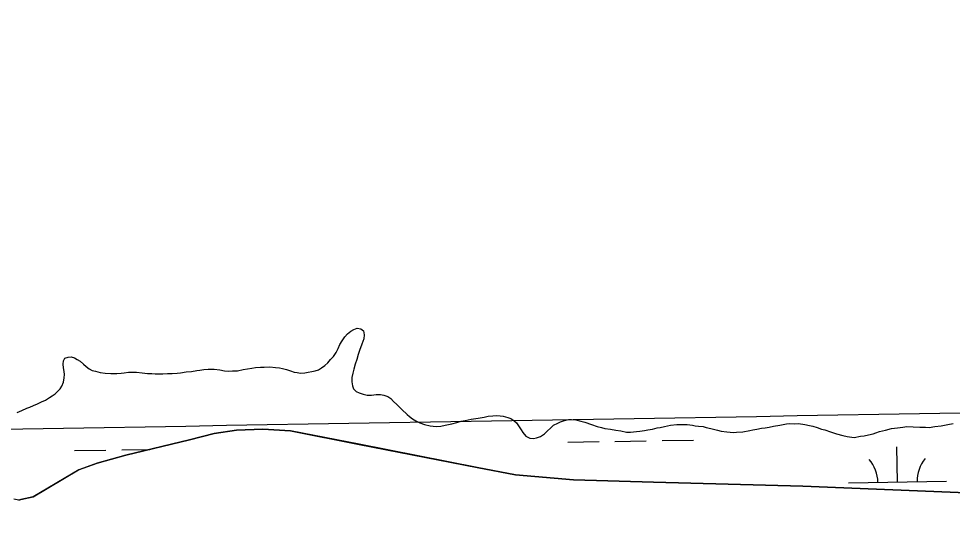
# Model space of a CAD drawing. Extents: x 3887375 to 3925618, y 296674 to 322633.
# Drawn here: x 3899114 to 3900064, y 314259 to 314773 of the extents above; entities that cross this region are included whole.
import ezdxf

# ---------------------------------------------------------------- set-up
doc = ezdxf.new("R2010")
doc.units = 0
for name, color, linetype in [('V-GRID-MAJR', 7, 'Continuous'), ('V-TOPO-SHOR', 7, 'Continuous'), ('V-WETL-SWMP', 7, 'Continuous')]:
    doc.layers.add(name, color=color, linetype=linetype)

msp = doc.modelspace()

# ---------------------------------------------------------------- linework, layer by layer
at = {"layer": 'V-GRID-MAJR'}
msp.add_spline([(3891444.7, 314225.88), (3896753.86, 314315.07), (3902063.01, 314405.04), (3907372.14, 314495.79), (3912681.27, 314587.3), (3917990.38, 314679.59), (3923299.47, 314772.65)], degree=3, dxfattribs=at)
at = {"layer": 'V-TOPO-SHOR'}
for points in [[(3899355.07, 314417.25), (3899360.16, 314417.78), (3899363.63, 314417.9), (3899369.4, 314417.94), (3899375.16, 314417.52), (3899379.31, 314417.16), (3899382.52, 314416.36), (3899386.41, 314415.31), (3899390.52, 314414.02), (3899394.18, 314412.75), (3899397.39, 314412.18), (3899400.6, 314411.62), (3899405, 314411.94), (3899408.48, 314412.52), (3899412.2, 314413.32), (3899415.69, 314413.9), (3899418.95, 314414.95), (3899422.25, 314416.92), (3899425.57, 314419.58), (3899428.42, 314422.03), (3899431.3, 314425.4), (3899434.41, 314428.76), (3899437.07, 314432.6), (3899439.06, 314436.92), (3899440.8, 314440.79), (3899443.01, 314444.65), (3899445.67, 314448.48), (3899448.54, 314451.62), (3899451.87, 314454.52), (3899455.16, 314456.26), (3899458.44, 314457.54), (3899462.11, 314456.96), (3899464.81, 314454.79), (3899465.6, 314450.61), (3899465, 314446.47), (3899462.98, 314441.23), (3899460.92, 314434.6), (3899459.41, 314430.72), (3899458.09, 314425.68), (3899456.31, 314420.66), (3899455, 314415.85), (3899453.94, 314411.5), (3899453.1, 314407.14), (3899452.96, 314402.76), (3899453.52, 314398.59), (3899454.58, 314395.78), (3899457.26, 314392.92), (3899460.45, 314391.66), (3899464.34, 314390.38), (3899468.69, 314389.32), (3899473.07, 314389.18), (3899477.71, 314389.95), (3899482.1, 314390.04), (3899485.54, 314389.23), (3899489.43, 314387.95), (3899492.59, 314385.77), (3899495.27, 314382.91), (3899498.63, 314379.8), (3899501.31, 314376.95), (3899504, 314374.55), (3899509.15, 314369.53), (3899511.62, 314367.61), (3899514.78, 314365.19), (3899517.95, 314363.24), (3899522.27, 314361.03), (3899526.83, 314359.49), (3899532.79, 314357.91), (3899538.77, 314357.26), (3899543.63, 314357.79), (3899548.05, 314358.57), (3899554.56, 314359.98), (3899559.92, 314361.42), (3899564.11, 314362.67), (3899568.29, 314363.46), (3899571.32, 314364.28), (3899574.34, 314364.88), (3899581.53, 314365.8), (3899587.57, 314366.99), (3899591.75, 314367.78), (3899596.39, 314368.32), (3899600.55, 314368.41), (3899603.78, 314368.31), (3899607, 314367.74), (3899611.57, 314366.44), (3899614.77, 314365.41), (3899617.94, 314363.46), (3899620.4, 314361.07), (3899623.27, 314357.05), (3899625.25, 314353.99), (3899627.01, 314351.16), (3899630.12, 314347.36), (3899634.22, 314345.62), (3899637.66, 314345.04), (3899640.91, 314345.63), (3899644.89, 314347.12), (3899648.91, 314349.99), (3899652.23, 314352.88), (3899655.09, 314355.56), (3899658.19, 314358.69), (3899662.42, 314360.86), (3899665.46, 314362.15)], [(3899112.52, 314371.55), (3899117.21, 314373.71), (3899122.35, 314375.85), (3899125.4, 314377.14), (3899129.15, 314378.86), (3899133.13, 314380.58), (3899137.12, 314382.53), (3899141.1, 314384.25), (3899145.34, 314386.88), (3899147.93, 314388.41), (3899151.23, 314390.62), (3899153.62, 314392.85), (3899156.25, 314395.77), (3899157.95, 314398.25), (3899159.47, 314402.36), (3899160.31, 314406.95), (3899160.64, 314410.17), (3899160.29, 314413.41), (3899159.48, 314417.13), (3899159.14, 314420.84), (3899159.71, 314424.05), (3899160.95, 314426.79), (3899164.23, 314428.07), (3899167.24, 314428.43), (3899170.89, 314427.16), (3899173.61, 314425.45), (3899176.55, 314423.74), (3899179.93, 314420.86), (3899182.62, 314418.46), (3899185.54, 314416.06), (3899188.72, 314414.34), (3899192.16, 314413.53), (3899196.74, 314412.46), (3899201.79, 314411.6), (3899207.78, 314411.18), (3899213.79, 314411.22), (3899218.19, 314411.77), (3899221.2, 314411.9), (3899225.61, 314412.68), (3899230.46, 314412.75), (3899233.92, 314412.64), (3899239.67, 314411.99), (3899245.2, 314411.35), (3899249.35, 314411.22), (3899252.8, 314410.87), (3899257.42, 314410.95), (3899260.66, 314411.08), (3899265.52, 314411.38), (3899270.13, 314411.23), (3899275.22, 314411.53), (3899278.47, 314412.12), (3899284.5, 314412.85), (3899289.83, 314413.37), (3899295.17, 314414.35), (3899298.18, 314414.71), (3899302.35, 314415.27), (3899306.75, 314415.59), (3899312.77, 314415.85), (3899318.51, 314414.98), (3899323.55, 314413.89), (3899327.24, 314413.54), (3899331.64, 314413.86), (3899336.72, 314414.15), (3899342.31, 314415.36), (3899346.71, 314415.91), (3899351.12, 314416.69), (3899355.07, 314417.25)], [(3899665.46, 314362.15), (3899669.2, 314363.41), (3899673.39, 314364.43), (3899676.39, 314364.57), (3899681, 314364.18), (3899686.03, 314362.64), (3899690.15, 314361.58), (3899696.77, 314359.29), (3899702.71, 314357.25), (3899707.06, 314356.18), (3899710.27, 314355.39), (3899716.02, 314354.74), (3899721.53, 314353.63), (3899726.58, 314352.78), (3899732.55, 314351.66), (3899736.47, 314351.53), (3899742.73, 314352.25), (3899745.97, 314352.61), (3899750.84, 314353.38), (3899754.1, 314353.96), (3899758.97, 314354.73), (3899763.63, 314355.96), (3899766.64, 314356.33), (3899771.06, 314357.34), (3899777.34, 314358.75), (3899783.82, 314359.23), (3899791.22, 314359.45), (3899794.22, 314359.36), (3899799.51, 314358.72), (3899802.49, 314358.16), (3899805.71, 314357.83), (3899810.54, 314357.21), (3899813.52, 314356.42), (3899818.1, 314355.35), (3899825.21, 314353.73), (3899828.87, 314352.69), (3899834.62, 314352.04), (3899841.29, 314351.36), (3899844.3, 314351.5), (3899850.78, 314351.98), (3899857.98, 314353.36), (3899861.01, 314353.96), (3899865.18, 314354.52), (3899869.83, 314355.52), (3899873.54, 314356.09), (3899877.72, 314356.65), (3899881.91, 314357.66), (3899888.64, 314358.83), (3899895.38, 314360), (3899898.62, 314360.36), (3899903.23, 314360.21), (3899907.62, 314360.29), (3899913.83, 314359.4), (3899918.64, 314358.32), (3899922.08, 314357.52), (3899926.43, 314356.22), (3899930.99, 314354.69), (3899934.2, 314353.89), (3899939.91, 314351.86), (3899946.31, 314350.03), (3899952.72, 314348.21), (3899956.84, 314347.15), (3899964.2, 314346.22), (3899970.71, 314347.39), (3899974.19, 314347.97), (3899978.84, 314348.98), (3899983.49, 314349.98), (3899986.29, 314351.04), (3899990.02, 314352.08), (3899995.85, 314353.74), (3900002.13, 314355.15), (3900008.16, 314356.11), (3900013.72, 314356.62), (3900017.67, 314357.18), (3900024.12, 314356.97), (3900030.81, 314356.76), (3900036.81, 314356.56), (3900040.27, 314356.45), (3900046.06, 314357.18), (3900052.79, 314358.12), (3900056.04, 314358.71), (3900059.53, 314359.29), (3900064.87, 314360.27)], [(3899113.99, 314282.15), (3899116.08, 314283.11), (3899128.59, 314285.81), (3899174.98, 314313.27), (3899193.82, 314319.9), (3899223.05, 314328.26), (3899287.68, 314343.74), (3899312.71, 314350.17), (3899335.58, 314353.57), (3899362.51, 314354.76), (3899390.38, 314352.82), (3899460.27, 314339.17), (3899580.52, 314315.62), (3899619.58, 314308.15), (3899678.38, 314303.13), (3899760, 314300.49), (3899911.92, 314296.59), (3900170.17, 314286.14)], [(3899113.99, 314282.15), (3899108.96, 314283.23)]]:
    msp.add_lwpolyline(points, dxfattribs=at)
at = {"layer": 'V-WETL-SWMP'}
for p, q in [((3899672.62, 314341.38), (3899704.61, 314341.93)), ((3899720.61, 314342.2), (3899752.61, 314342.75)), ((3899768.6, 314343.03), (3899800.6, 314343.57)), ((3899170.78, 314332.76), (3899202.78, 314333.31)), ((3899218.78, 314333.59), (3899247.35, 314334.08)), ((3900008.21, 314300.7), (3900007.59, 314336.7)), ((3899958.22, 314299.84), (3900058.2, 314301.56))]:
    msp.add_line(p, q, dxfattribs=at)
for points in [[(3899147.93, 314388.41), (3899151.23, 314390.62), (3899153.62, 314392.85), (3899156.25, 314395.77), (3899157.95, 314398.25), (3899159.47, 314402.36), (3899160.31, 314406.95), (3899160.64, 314410.17), (3899160.29, 314413.41), (3899159.48, 314417.13), (3899159.14, 314420.84), (3899159.71, 314424.05), (3899160.95, 314426.79), (3899164.23, 314428.06), (3899167.24, 314428.43), (3899170.89, 314427.16), (3899173.61, 314425.45), (3899176.56, 314423.74), (3899179.93, 314420.86), (3899182.62, 314418.46), (3899185.54, 314416.06), (3899188.72, 314414.34), (3899192.16, 314413.53), (3899196.74, 314412.46), (3899201.79, 314411.6), (3899207.78, 314411.18), (3899213.79, 314411.22), (3899218.19, 314411.77), (3899221.2, 314411.9), (3899225.61, 314412.68), (3899230.46, 314412.75), (3899233.92, 314412.64), (3899239.67, 314411.99), (3899245.19, 314411.35), (3899249.35, 314411.22), (3899252.8, 314410.87), (3899257.42, 314410.95), (3899260.66, 314411.08), (3899265.52, 314411.38), (3899270.13, 314411.23), (3899275.22, 314411.53), (3899278.47, 314412.12), (3899284.5, 314412.85), (3899289.82, 314413.37), (3899295.17, 314414.35), (3899298.18, 314414.71), (3899302.35, 314415.27), (3899306.75, 314415.59), (3899312.77, 314415.85), (3899318.51, 314414.98), (3899323.55, 314413.89), (3899327.24, 314413.54), (3899331.63, 314413.86), (3899336.72, 314414.15), (3899342.31, 314415.36), (3899346.71, 314415.91), (3899351.12, 314416.69), (3899355.07, 314417.25), (3899360.16, 314417.78), (3899363.63, 314417.9), (3899369.41, 314417.94), (3899375.16, 314417.52), (3899379.31, 314417.16), (3899382.52, 314416.36), (3899386.41, 314415.31), (3899390.52, 314414.02), (3899394.17, 314412.75), (3899397.39, 314412.18), (3899400.6, 314411.62), (3899405, 314411.94), (3899408.48, 314412.52), (3899412.2, 314413.32), (3899415.69, 314413.9), (3899418.95, 314414.95), (3899422.25, 314416.92), (3899425.57, 314419.58), (3899428.42, 314422.03), (3899431.3, 314425.4), (3899434.41, 314428.76), (3899437.07, 314432.6), (3899439.06, 314436.92), (3899440.8, 314440.79), (3899443.01, 314444.65), (3899445.67, 314448.48), (3899448.54, 314451.62), (3899451.87, 314454.52), (3899455.16, 314456.26), (3899458.43, 314457.54), (3899462.11, 314456.96), (3899464.81, 314454.79), (3899465.6, 314450.61), (3899465, 314446.47), (3899462.98, 314441.23), (3899460.92, 314434.6), (3899459.41, 314430.72), (3899458.09, 314425.68), (3899456.31, 314420.66), (3899455, 314415.85), (3899453.94, 314411.5), (3899453.1, 314407.14), (3899452.96, 314402.76)], [(3899452.96, 314402.76), (3899453.52, 314398.59), (3899454.58, 314395.78), (3899457.26, 314392.92), (3899460.45, 314391.66), (3899464.34, 314390.38), (3899468.69, 314389.32), (3899473.07, 314389.18), (3899477.71, 314389.95), (3899482.1, 314390.04), (3899485.54, 314389.23), (3899489.43, 314387.95), (3899492.59, 314385.77), (3899495.27, 314382.91), (3899498.63, 314379.8), (3899501.31, 314376.95), (3899504, 314374.55), (3899509.15, 314369.53), (3899511.62, 314367.6), (3899514.78, 314365.19), (3899517.95, 314363.24), (3899522.27, 314361.03), (3899526.83, 314359.49), (3899532.79, 314357.91), (3899538.77, 314357.26), (3899543.63, 314357.79), (3899548.05, 314358.57), (3899554.56, 314359.98), (3899559.92, 314361.42), (3899564.11, 314362.67), (3899568.29, 314363.46), (3899571.32, 314364.28), (3899574.34, 314364.88), (3899581.53, 314365.8), (3899587.57, 314366.99), (3899591.75, 314367.78), (3899596.39, 314368.32), (3899600.55, 314368.41), (3899603.78, 314368.31), (3899606.99, 314367.74), (3899611.57, 314366.44), (3899614.77, 314365.41), (3899617.94, 314363.46), (3899620.4, 314361.07), (3899623.27, 314357.05), (3899625.25, 314353.99), (3899627.01, 314351.16), (3899630.12, 314347.36), (3899634.22, 314345.62), (3899637.66, 314345.04), (3899640.91, 314345.63), (3899644.89, 314347.12), (3899648.91, 314349.99), (3899652.23, 314352.88), (3899655.09, 314355.56), (3899658.19, 314358.69), (3899662.42, 314360.86), (3899665.46, 314362.15), (3899669.2, 314363.41), (3899673.39, 314364.43), (3899676.39, 314364.57), (3899681, 314364.19), (3899686.03, 314362.64), (3899690.15, 314361.58), (3899696.77, 314359.29), (3899702.71, 314357.25), (3899707.06, 314356.18), (3899710.27, 314355.39), (3899716.02, 314354.74), (3899721.53, 314353.64), (3899726.58, 314352.78), (3899732.55, 314351.66), (3899736.47, 314351.53), (3899742.73, 314352.25), (3899745.97, 314352.61), (3899750.84, 314353.38), (3899754.1, 314353.96), (3899758.97, 314354.73), (3899763.63, 314355.96), (3899766.64, 314356.33), (3899771.06, 314357.34), (3899777.34, 314358.75), (3899783.82, 314359.23), (3899791.22, 314359.45), (3899794.22, 314359.36), (3899799.51, 314358.72), (3899802.49, 314358.16), (3899805.71, 314357.83), (3899810.54, 314357.21), (3899813.52, 314356.42), (3899818.1, 314355.35), (3899825.21, 314353.73), (3899828.87, 314352.69), (3899834.62, 314352.04), (3899841.29, 314351.36), (3899844.3, 314351.5), (3899850.78, 314351.98), (3899857.98, 314353.36), (3899861, 314353.96), (3899865.18, 314354.51), (3899869.83, 314355.52)], [(3899112.52, 314371.55), (3899117.21, 314373.71), (3899122.35, 314375.85), (3899125.4, 314377.14), (3899129.15, 314378.86), (3899133.13, 314380.58), (3899137.12, 314382.53), (3899141.1, 314384.25), (3899145.34, 314386.88), (3899147.93, 314388.41)], [(3899869.83, 314355.52), (3899873.54, 314356.09), (3899877.72, 314356.65), (3899881.91, 314357.66), (3899888.64, 314358.83), (3899895.38, 314360), (3899898.62, 314360.36), (3899903.23, 314360.21), (3899907.62, 314360.29), (3899913.83, 314359.4), (3899918.64, 314358.32), (3899922.08, 314357.52), (3899926.43, 314356.22), (3899930.99, 314354.69), (3899934.2, 314353.89), (3899939.91, 314351.86), (3899946.31, 314350.03), (3899952.72, 314348.21), (3899956.84, 314347.15), (3899964.2, 314346.22), (3899970.7, 314347.39), (3899974.19, 314347.97), (3899978.84, 314348.98), (3899983.49, 314349.98), (3899986.29, 314351.04), (3899990.02, 314352.08), (3899995.85, 314353.74), (3900002.13, 314355.15), (3900008.16, 314356.11), (3900013.72, 314356.62), (3900017.67, 314357.18), (3900024.12, 314356.98), (3900030.81, 314356.76), (3900036.81, 314356.56), (3900040.27, 314356.45), (3900046.07, 314357.19), (3900052.79, 314358.12), (3900056.04, 314358.71), (3900059.53, 314359.29), (3900064.87, 314360.27)], [(3900170.17, 314286.14), (3899911.92, 314296.59), (3899760, 314300.49), (3899678.38, 314303.14), (3899619.58, 314308.15), (3899580.52, 314315.62), (3899460.27, 314339.18), (3899390.38, 314352.82), (3899362.51, 314354.76), (3899335.58, 314353.57), (3899312.72, 314350.17), (3899287.68, 314343.74), (3899223.05, 314328.26), (3899193.82, 314319.9), (3899174.99, 314313.27), (3899128.58, 314285.81), (3899116.08, 314283.11), (3899113.98, 314282.15), (3899108.96, 314283.23)]]:
    msp.add_lwpolyline(points, dxfattribs=at)
for centre, start, end in [((3899952.97, 314300.23), 0.21154, 41.7552), ((3900063.44, 314302.12), 140.21154, 181.75519)]:
    msp.add_arc(centre, 35.25, start, end, dxfattribs=at)

doc.saveas('drawing.dxf')
